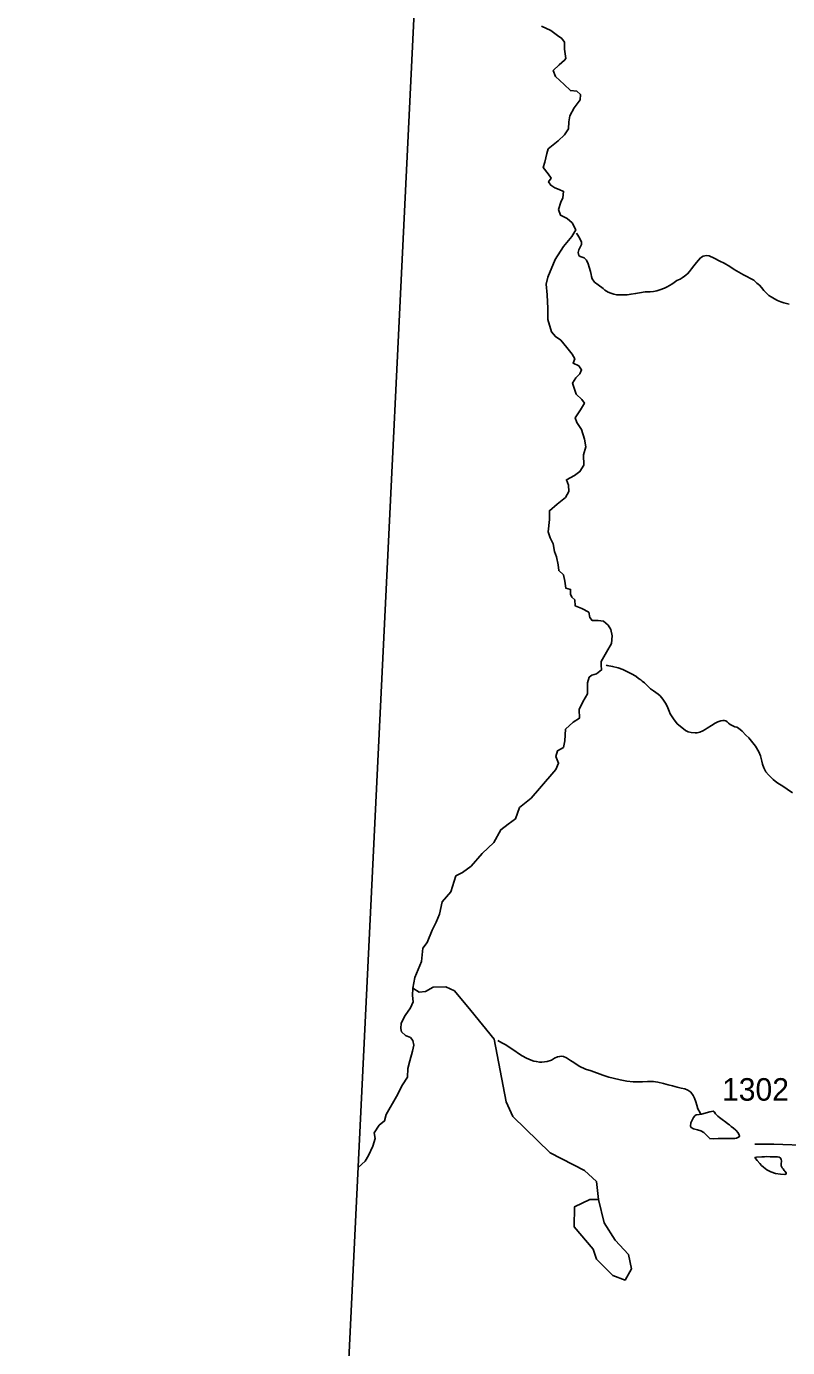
# Model space of a CAD drawing. Extents: x 1950930 to 2061844, y 904556 to 1017002.
# Drawn here: x 1954667 to 1960412, y 964858 to 974830 of the extents above; entities that cross this region are included whole.
import ezdxf

# ---------------------------------------------------------------- set-up
doc = ezdxf.new("R2010")
doc.units = 0
for name, color, linetype in [('Exist Boundary Political CountyLine', 7, 'Continuous'), ('Exist Hydrographic Creek Single Shore', 7, 'Continuous'), ('Exist Hydrographic Misc Water Feature', 7, 'Continuous'), ('Exist Road Secondary Type 41 Attributed', 7, 'Continuous'), ('Exist Road Secondary Type 51 Number Label', 7, 'Continuous')]:
    doc.layers.add(name, color=color, linetype=linetype)

msp = doc.modelspace()

# ---------------------------------------------------------------- linework, layer by layer
at = {"layer": 'Exist Boundary Political CountyLine'}
msp.add_lwpolyline([(1954666.9, 907077.7), (1956979.8, 962278.8), (1958720.5, 998184), (1959482.1, 1016167.2)], dxfattribs=at)
at = {"layer": 'Exist Hydrographic Creek Single Shore'}
for points in [[(1958555, 974832.4), (1958624.8, 974800.1), (1958675.8, 974762.5), (1958708.1, 974738.3), (1958729.6, 974711.4), (1958729.6, 974657.7), (1958737.6, 974587.8), (1958729.6, 974574.4), (1958689.3, 974539.4), (1958643.6, 974496.4), (1958659.7, 974453.4), (1958726.9, 974391.6), (1958772.5, 974345.9), (1958822.2, 974340.6), (1958849.1, 974316.4), (1958846.4, 974276.1), (1958800.7, 974217), (1958768.5, 974155.1), (1958760.4, 974109.5), (1958757.7, 974058.4), (1958728.2, 974012.7), (1958679.9, 973967), (1958604.7, 973905.2), (1958593.9, 973870.3), (1958579.2, 973805.8), (1958568.4, 973765.5), (1958606, 973717.1), (1958627.5, 973684.9), (1958608.7, 973658), (1958624.8, 973631.1), (1958654.4, 973612.3), (1958689.3, 973598.9), (1958721.5, 973585.4), (1958716.1, 973537.1), (1958700, 973504.8), (1958683.9, 973448.4), (1958697.3, 973405.4), (1958748.3, 973381.2), (1958785.9, 973348.9), (1958812.8, 973295.2), (1958784.6, 973244.1), (1958720.2, 973168.9), (1958658.4, 973072.1), (1958602, 972937.8), (1958591.2, 972884), (1958596.6, 972803.4), (1958603.3, 972701.3), (1958603.3, 972618), (1958630.2, 972523.9), (1958659.7, 972489), (1958700, 972462.1), (1958747, 972405.7), (1958787.3, 972357.3), (1958806.1, 972322.4), (1958792.7, 972287.4), (1958835.6, 972268.6), (1958857.1, 972239.1), (1958843.7, 972206.8), (1958814.1, 972177.3), (1958790, 972137), (1958816.8, 972053.6), (1958859.8, 972013.3), (1958878.6, 971986.5), (1958849.1, 971935.4), (1958808.8, 971876.3), (1958822.2, 971841.3), (1958857.1, 971787.6), (1958878.6, 971715), (1958889.3, 971655.9), (1958871.9, 971596.8)], [(1958817.9, 973271), (1958829.9, 973255), (1958843.9, 973228.9), (1958849.8, 973216.9), (1958855.8, 973204.9), (1958857.8, 973194.9), (1958857.8, 973184.9), (1958847.8, 973164.9), (1958837.7, 973142.9), (1958831.8, 973123), (1958837.7, 973100.9), (1958845.7, 973094.9), (1958861.5, 973088.8), (1958877.5, 973082.9), (1958893.5, 973066.8), (1958907.7, 973038.8), (1958915.5, 973012.7), (1958925.5, 972980.7), (1958929.4, 972958.7), (1958931.2, 972942.7), (1958937.4, 972924.7), (1958955.2, 972900.7), (1958981.3, 972878.6), (1959019.2, 972852.5), (1959033.2, 972840.5), (1959059.2, 972824.5), (1959077, 972816.4), (1959101, 972808.3), (1959123.2, 972804.3), (1959163.2, 972804.3), (1959201.1, 972804.2), (1959231.2, 972810), (1959265.3, 972814), (1959295.2, 972820), (1959337.2, 972825.9), (1959375.2, 972827.9), (1959401.2, 972829.8), (1959425.2, 972833.8), (1959449.2, 972841.7), (1959483.2, 972855.6), (1959503.3, 972865.6), (1959537.4, 972885.5), (1959555.4, 972897.5), (1959577.4, 972911.4), (1959601.4, 972923.4), (1959615.5, 972931.4), (1959635.4, 972945.4), (1959657.5, 972963.3), (1959671.5, 972979.3), (1959687.5, 973001.3), (1959705.5, 973023.2), (1959723.8, 973049.2), (1959739.8, 973067.2), (1959755.8, 973083.2), (1959775.6, 973095.1), (1959799.8, 973101.1), (1959819.7, 973099.1), (1959857.7, 973081), (1959901.8, 973058.9), (1959933.7, 973042.8), (1959977.6, 973018.7), (1960009.6, 972994.7), (1960043.7, 972976.6), (1960079.5, 972954.5), (1960103.5, 972942.5), (1960133.5, 972926.4), (1960157.5, 972914.3), (1960179.4, 972892.3), (1960199.5, 972876.3), (1960215.3, 972860.2), (1960233.3, 972836.2), (1960249.3, 972822.1), (1960271.3, 972800.1), (1960287.3, 972790), (1960313.3, 972774.1), (1960335.2, 972762), (1960361.3, 972751.9), (1960383.2, 972743.9), (1960425.3, 972733.8)], [(1958871.9, 971596.8), (1958874.6, 971518.9), (1958845, 971470.5), (1958804.7, 971440.9), (1958743, 971408.7), (1958759.1, 971368.4), (1958761.8, 971320), (1958734.9, 971274.3), (1958673.2, 971223.3), (1958614.1, 971174.9), (1958615.4, 971107.7), (1958604.7, 971016.3), (1958620.8, 970970.6), (1958642.3, 970925), (1958653, 970865.8), (1958669.1, 970825.5), (1958679.9, 970766.4), (1958685.2, 970723.4), (1958720.2, 970691.2), (1958730.9, 970642.8), (1958739, 970589), (1958773.9, 970581), (1958773.9, 970546), (1958784.6, 970521.9), (1958806.1, 970503.1), (1958808.8, 970457.4), (1958859.8, 970435.9), (1958912.2, 970409), (1958920.2, 970368.7), (1958936.3, 970347.2), (1958982, 970347.2), (1959022.3, 970341.8), (1959057.2, 970312.2), (1959078.7, 970277.3), (1959089.4, 970231.6), (1959084, 970172.5), (1959046.4, 970108), (1959006.2, 970035.5), (1959006.2, 970008.6), (1959008.8, 969973.6), (1958969.9, 969944.1), (1958935, 969933.3), (1958913.5, 969917.2)], [(1959043.6, 970008), (1959051.6, 970006), (1959091.8, 969999.9), (1959133.6, 969989.9), (1959169.7, 969975.7), (1959203.8, 969959.7), (1959233.7, 969943.6), (1959265.7, 969925.6), (1959287.6, 969909.5), (1959303.6, 969897.5), (1959315.5, 969887.4), (1959331.5, 969875.4), (1959349.6, 969857.4), (1959359.4, 969847.3), (1959377.4, 969829.3), (1959399.4, 969815.4), (1959417.4, 969803.3), (1959435.3, 969789.2), (1959451.3, 969777.2), (1959471.4, 969753.1), (1959491.2, 969723.1), (1959501.3, 969705), (1959509.3, 969687.1), (1959517.3, 969661.1), (1959525.1, 969641), (1959551.1, 969605), (1959579, 969566.8), (1959613, 969538.8), (1959640.9, 969516.8), (1959660.8, 969506.8), (1959684.8, 969500.7), (1959714.7, 969498.7), (1959730.7, 969498.7), (1959750.8, 969502.6), (1959773, 969512.5), (1959789, 969524.5), (1959805, 969534.4), (1959837, 969552.4), (1959865.1, 969570.3), (1959887, 969582.3), (1959909.1, 969588.3), (1959925.1, 969592.3), (1959935.2, 969592.3), (1959945, 969588.2), (1959955.1, 969580.2), (1959967.2, 969570.2), (1959979.1, 969560.1), (1960003.1, 969548.1), (1960012.9, 969544.1), (1960028.9, 969540.1), (1960043, 969534), (1960068.9, 969512), (1960096.8, 969481.8), (1960120.8, 969459.9), (1960150.9, 969423.8), (1960170.8, 969397.8), (1960194.8, 969355.6), (1960208.5, 969325.6), (1960218.6, 969283.7), (1960222.5, 969261.6), (1960232.5, 969233.5), (1960248.3, 969203.6), (1960268.4, 969181.4), (1960304.3, 969145.5), (1960332.2, 969123.3), (1960384.2, 969091.3), (1960410.1, 969073.3), (1960450.1, 969045.2)], [(1957582.9, 967571.2), (1957599, 967651.8), (1957650, 967772.7), (1957658, 967872.1), (1957693, 967915.1), (1957730.6, 968009.2), (1957760.1, 968068.3), (1957784.3, 968130.1), (1957805.7, 968221.5), (1957871.5, 968299.4), (1957909.1, 968417.7), (1957957.5, 968444.5), (1958024.6, 968492.9), (1958107.9, 968587), (1958193.8, 968670.3), (1958248.9, 968767), (1958302.6, 968810), (1958359, 968850.3), (1958388.5, 968933.6), (1958477.1, 969006.2), (1958538.9, 969078.8), (1958662.4, 969221.2), (1958683.9, 969269.6), (1958662.4, 969320.6), (1958674.5, 969363.6), (1958720.2, 969387.8), (1958730.9, 969438.9), (1958736.3, 969524.9), (1958792.7, 969578.6), (1958841, 969608.2), (1958838.3, 969675.3), (1958867.9, 969731.8), (1958902.8, 969793.6), (1958900.8, 969875.6), (1958913.5, 969917.2)], [(1957582.9, 967571.2), (1957581.5, 967514.7), (1957586.9, 967469), (1957565.4, 967423.4), (1957525.1, 967364.2), (1957495.6, 967307.8), (1957492.9, 967267.5), (1957498.3, 967240.6), (1957527.8, 967213.7), (1957565.4, 967197.6), (1957584.2, 967176.1), (1957592.3, 967141.2), (1957581.5, 967095.5), (1957560, 967022.9), (1957546.6, 966963.8), (1957543.9, 966899.3), (1957506.3, 966840.2), (1957460.7, 966754.2), (1957381.4, 966617.2), (1957370.7, 966568.8), (1957330.4, 966536.5), (1957292.8, 966480.1), (1957298.2, 966437.1), (1957282.1, 966378), (1957249.9, 966308.1), (1957223, 966265.1), (1957170.8, 966217.8)], [(1958986.2, 965975.5), (1958970.2, 966110.5), (1958878.3, 966194.4), (1958620.3, 966327.8), (1958337.2, 966602.7), (1958288.2, 966712), (1958197.3, 967186.6), (1958022.2, 967403.6), (1957897.1, 967549.7), (1957832.6, 967581.9), (1957735.9, 967579.2), (1957679.5, 967547), (1957631.2, 967541.6), (1957582.9, 967571.2)], [(1958224.2, 967175.1), (1958256.2, 967159), (1958286.2, 967142.9), (1958326.1, 967114.8), (1958354, 967098.8), (1958382.1, 967078.7), (1958408, 967060.7), (1958442, 967042.6), (1958476, 967026.5), (1958495.9, 967020.5), (1958516, 967016.5), (1958540, 967012.5), (1958558, 967012.4), (1958577.9, 967014.3), (1958598, 967016.3), (1958630, 967028.3), (1958654, 967042.2), (1958676.2, 967052.2), (1958692.2, 967056.2), (1958708.1, 967058.1), (1958720, 967056.1), (1958744, 967044.1), (1958774, 967024), (1958798, 967009.9), (1958840, 966981.9), (1958887.8, 966959.8), (1958929.8, 966945.8), (1959017.8, 966913.6), (1959063.9, 966899.4), (1959095.9, 966891.3), (1959147.8, 966879.3), (1959199.7, 966869.2), (1959245.8, 966863.1), (1959287.6, 966863), (1959317.8, 966865), (1959353.7, 966866.8), (1959397.9, 966866.8), (1959433.6, 966860.8), (1959475.7, 966850.6), (1959509.7, 966842.6), (1959543.7, 966832.6), (1959579.6, 966824.5), (1959609.8, 966816.4), (1959635.8, 966810.3), (1959659.8, 966800.3), (1959681.5, 966786.2), (1959699.6, 966760.2), (1959709.6, 966740.2), (1959719.5, 966714.2), (1959727.5, 966688.1), (1959735.5, 966660.1), (1959751.2, 966630.1), (1959757.4, 966620.1)]]:
    msp.add_lwpolyline(points, dxfattribs=at)
at = {"layer": 'Exist Hydrographic Misc Water Feature'}
for points in [[(1959757.4, 966620.1), (1959745.3, 966618.1), (1959721.3, 966614.2), (1959713.3, 966608.1), (1959703.3, 966594.2), (1959691.2, 966574.1), (1959683.2, 966554.2), (1959679.3, 966530.2), (1959685, 966518.2), (1959703.1, 966510.1), (1959731.2, 966502.1), (1959757.2, 966494), (1959779.1, 966482), (1959789.2, 966472), (1959805.2, 966456), (1959825.1, 966435.9), (1959850.9, 966433.8), (1959889, 966435.8), (1959932.9, 966435.7), (1959967, 966435.7), (1959995.1, 966435.6), (1960013.1, 966437.5), (1960027, 966439.5), (1960041.2, 966445.5), (1960047.1, 966449.4), (1960049.2, 966455.5), (1960039.1, 966479.6), (1960021.1, 966499.6), (1960003.3, 966513.6), (1959985.2, 966527.6), (1959973.3, 966539.7), (1959961.2, 966547.6), (1959945.2, 966559.7), (1959917.3, 966579.7), (1959897.2, 966595.7), (1959885.4, 966605.9), (1959869.4, 966621.9), (1959861.6, 966633.9), (1959849.3, 966641.9), (1959825.3, 966637.9), (1959761.3, 966620), (1959757.4, 966620.1)], [(1960254.9, 966301.1), (1960280.9, 966299), (1960308.8, 966297), (1960336.9, 966296.9), (1960348.8, 966294.9), (1960356.8, 966290.8), (1960364.8, 966280.9), (1960366.8, 966264.8), (1960364.8, 966244.8), (1960364.8, 966230.8), (1960370.7, 966214.8), (1960378.5, 966206.9), (1960386.5, 966194.9), (1960390.6, 966190.8), (1960400.6, 966176.8), (1960402.7, 966168.8), (1960390.6, 966164.7), (1960358.6, 966166.9), (1960320.7, 966172.9), (1960284.6, 966185), (1960256.5, 966201), (1960230.7, 966221.1), (1960214.7, 966233.1), (1960202.8, 966247.1), (1960182.7, 966269.2), (1960172.6, 966283.2), (1960166.9, 966289.3), (1960166.7, 966293.2), (1960178.8, 966295.2), (1960216.9, 966297.2), (1960236.8, 966299.1), (1960254.9, 966301.1)], [(1958986.2, 965975.5), (1959028.2, 965800.7), (1959111.2, 965667.8), (1959210.3, 965560.7), (1959235.3, 965451.8), (1959185.3, 965367.5), (1959094.2, 965402.2), (1958969.3, 965526.3), (1958944.3, 965602.2), (1958802.2, 965769.4), (1958803.3, 965920.3), (1958920.3, 965977), (1958986.2, 965975.5)]]:
    msp.add_lwpolyline(points, dxfattribs=at)
at = {"layer": 'Exist Road Secondary Type 41 Attributed'}
msp.add_lwpolyline([(1961926, 966329.7), (1961818.9, 966346.8), (1961594.9, 966355.7), (1961392.2, 966366.4), (1961102.4, 966373.5), (1960793.4, 966376.6), (1960581.8, 966384.6), (1960307.6, 966393.9), (1960165.3, 966393.9)], dxfattribs=at)

# ---------------------------------------------------------------- texts
at = {"layer": 'Exist Road Secondary Type 51 Number Label'}
msp.add_text('1302', height=170, dxfattribs=at).set_placement((1959917.1, 966721.8))

doc.saveas('drawing.dxf')
